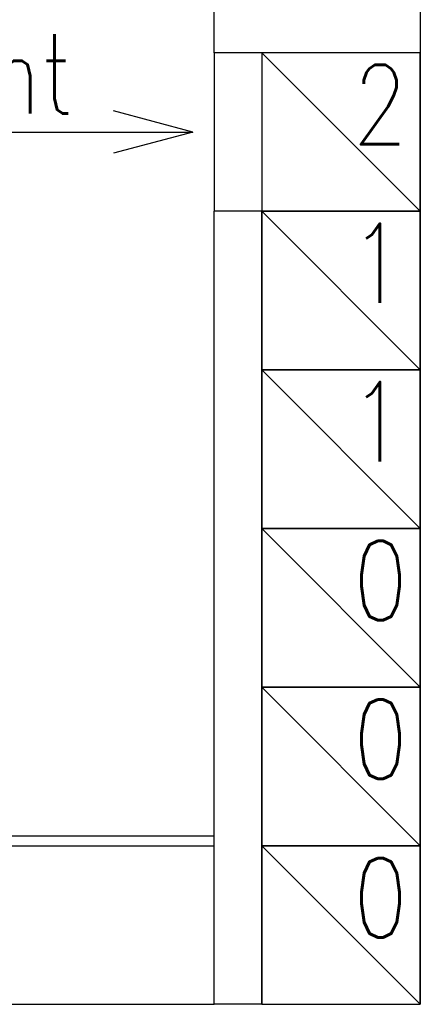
# Model space of a CAD drawing. Header units: millimetres. Extents: x 28600 to 181045, y -399112 to -163690.
# Tile 405 of 482: x 74068 to 74118, y -194640 to -194515. Entities that reach past the tile are written whole.
import ezdxf

# ---------------------------------------------------------------- set-up
doc = ezdxf.new("R2010")
doc.units = ezdxf.units.MM
doc.layers.get('0').update_dxf_attribs({"color": 8})
for name, color, linetype in [('!! 0_ Istn-sciany', 8, 'Continuous'), ('!! 0_ Istn-widok', 8, 'Continuous'), ('!! 0_Istn-went', 8, 'Continuous'), ('!! 2 ZABUDOWA GK-MDF', 8, 'Continuous')]:
    doc.layers.add(name, color=color, linetype=linetype)
doc.styles.add('ARCHETYP', font='romans.shx', dxfattribs={"height": 15})

msp = doc.modelspace()

# ---------------------------------------------------------------- linework, layer by layer
at = {"layer": '!! 0_ Istn-sciany'}
for points in [[(74092.42327, -194519.5883), (74092.42327, -194513.5883)], [(74118.42327, -194519.5883), (74092.42327, -194519.5883)], [(74118.42327, -194519.5883), (74118.42327, -194639.5883)], [(74092.42327, -194639.5883), (74092.42327, -194539.5883)], [(74098.42327, -194539.5883), (74092.42327, -194539.5883)], [(74098.42327, -194639.5883), (74098.42327, -194539.5883)], [(73814.42327, -194639.5883), (74092.42327, -194639.5883)], [(74098.42327, -194639.5883), (74118.42327, -194639.5883)]]:
    msp.add_lwpolyline(points, dxfattribs=at)
at = {"layer": '!! 0_ Istn-widok'}
for points in [[(74118.42327, -194513.5883), (74118.42327, -194519.5883)], [(74098.42327, -194639.5883), (74092.42327, -194639.5883)]]:
    msp.add_lwpolyline(points, dxfattribs=at)
at = {"layer": '!! 0_Istn-went'}
for points in [[(74092.42327, -194519.5883), (74092.42327, -194539.5883)], [(74098.42327, -194519.5883), (74118.42327, -194539.5883)], [(74089.71655, -194529.5883), (74079.71655, -194526.90881)], [(74049.67002, -194529.5883), (74089.71655, -194529.5883)], [(74089.71655, -194529.5883), (74079.71655, -194532.26779)], [(74098.42327, -194539.5883), (74118.42327, -194559.5883)], [(74098.42327, -194559.5883), (74118.42327, -194579.5883)], [(74098.42327, -194579.5883), (74118.42327, -194599.5883)], [(74098.42327, -194599.5883), (74118.42327, -194619.5883)], [(74098.42327, -194619.5883), (74118.42327, -194639.5883)]]:
    msp.add_lwpolyline(points, dxfattribs=at)
for points in [[(74098.42327, -194539.5883), (74118.42327, -194539.5883), (74118.42327, -194519.5883), (74098.42327, -194519.5883)], [(74098.42327, -194559.5883), (74118.42327, -194559.5883), (74118.42327, -194539.5883), (74098.42327, -194539.5883)], [(74098.42327, -194579.5883), (74118.42327, -194579.5883), (74118.42327, -194559.5883), (74098.42327, -194559.5883)], [(74098.42327, -194599.5883), (74118.42327, -194599.5883), (74118.42327, -194579.5883), (74098.42327, -194579.5883)], [(74098.42327, -194619.5883), (74118.42327, -194619.5883), (74118.42327, -194599.5883), (74098.42327, -194599.5883)], [(74098.42327, -194639.5883), (74118.42327, -194639.5883), (74118.42327, -194619.5883), (74098.42327, -194619.5883)]]:
    msp.add_lwpolyline(points, close=True, dxfattribs=at)
at = {"layer": '!! 2 ZABUDOWA GK-MDF'}
for points in [[(73782.42327, -194618.3383), (74092.42327, -194618.3383)], [(73782.42327, -194619.5883), (74092.42327, -194619.5883)]]:
    msp.add_lwpolyline(points, dxfattribs=at)
msp.add_lwpolyline([(73990.42327, -194619.5883), (74092.42327, -194619.5883)])

# ---------------------------------------------------------------- texts
at = {"layer": '!! 0_Istn-went', "style": 'ARCHETYP', "width": 0.8}
for s, p in [('Went', (74049.64738, -194527.25808)), ('2', (74109.92447, -194531.12797)), ('1', (74109.54384, -194551.12797)), ('1', (74109.54384, -194571.12797)), ('0', (74109.96503, -194591.15141)), ('0', (74109.96503, -194611.15141)), ('0', (74109.96503, -194631.15141))]:
    msp.add_text(s, height=10, rotation=0, dxfattribs=at).set_placement(p)

doc.saveas('drawing.dxf')
